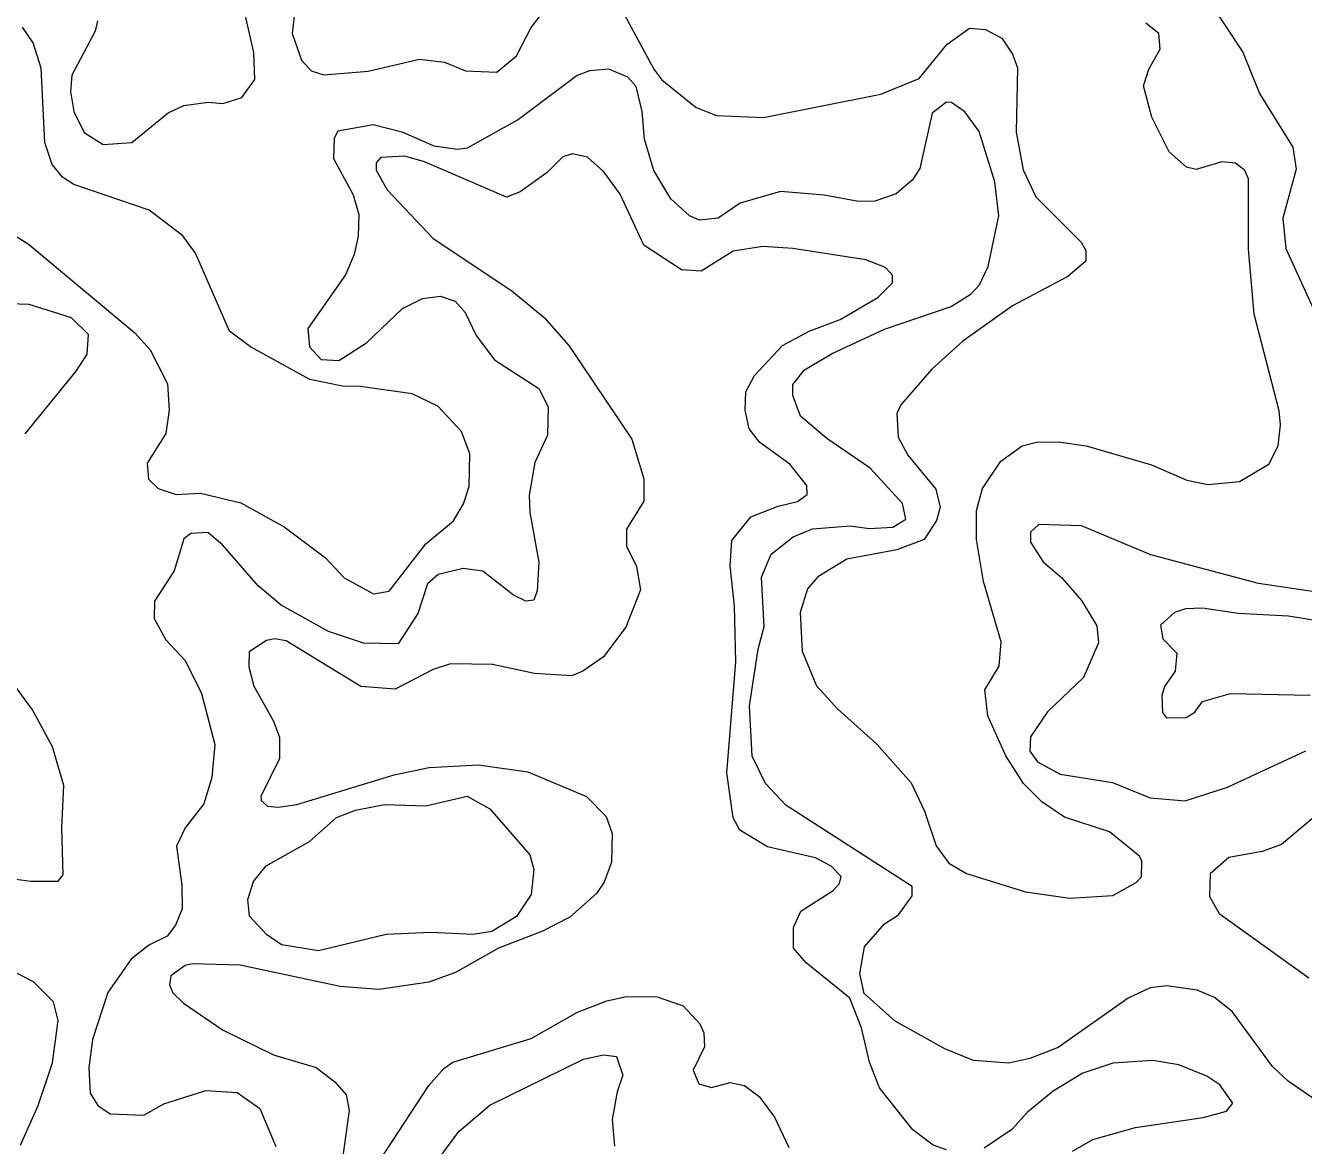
# Model space of a CAD drawing. Extents: x 763.2 to 816.8, y 7896.5 to 7952.7.
# Drawn here: x 770.229 to 773.182, y 7939.514 to 7942.103 of the extents above; entities that cross this region are included whole.
import ezdxf

# ---------------------------------------------------------------- set-up
doc = ezdxf.new("R2010")
doc.units = 0
doc.header["$LTSCALE"] = 0.064
doc.layers.add('2', color=7, linetype='Continuous', lineweight=13)

msp = doc.modelspace()

# ---------------------------------------------------------------- linework, layer by layer
at = {"layer": '2'}
for points in [[(771.5711, 7942.2052), (771.6803, 7942.0023), (771.6994, 7941.9772), (771.7784, 7941.9131), (771.8251, 7941.8948), (771.9342, 7941.8904), (772.205, 7941.9441), (772.294, 7941.9804), (772.3581, 7942.0587), (772.41, 7942.0969), (772.447, 7942.0934), (772.485, 7942.074), (772.5093, 7942.037), (772.5208, 7942.0048), (772.518, 7941.8562), (772.5344, 7941.769), (772.5632, 7941.7066), (772.6682, 7941.6019), (772.6787, 7941.5827), (772.6788, 7941.5586), (772.6372, 7941.5232), (772.5094, 7941.4549), (772.3951, 7941.3737), (772.3231, 7941.3089), (772.2518, 7941.226), (772.2419, 7941.2065), (772.2456, 7941.1513), (772.2678, 7941.1101), (772.3323, 7941.0314), (772.3421, 7940.9895), (772.334, 7940.9588), (772.3054, 7940.9146), (772.2425, 7940.891), (772.1269, 7940.8693), (772.06, 7940.829), (772.0357, 7940.8007), (772.0187, 7940.7459), (772.0231, 7940.6572), (772.0566, 7940.5765), (772.105, 7940.5232), (772.1963, 7940.4416), (772.2754, 7940.3522), (772.3061, 7940.2871), (772.3333, 7940.2068), (772.3628, 7940.1666), (772.403, 7940.1431), (772.5395, 7940.1007), (772.6422, 7940.0856), (772.7413, 7940.0923), (772.7955, 7940.1222), (772.8078, 7940.1355), (772.8088, 7940.1712), (772.8032, 7940.1834), (772.7337, 7940.2395), (772.6298, 7940.2729), (772.5776, 7940.3086), (772.5351, 7940.3513), (772.4941, 7940.4146), (772.4524, 7940.5073), (772.4459, 7940.5675), (772.4784, 7940.622), (772.4834, 7940.6781), (772.4423, 7940.8175), (772.426, 7940.9149), (772.4261, 7940.9819), (772.44, 7941.0326), (772.483, 7941.0957), (772.5323, 7941.1312), (772.5651, 7941.1402), (772.6159, 7941.1406), (772.6801, 7941.1312), (772.8307, 7941.0877), (772.9123, 7941.0519), (772.961, 7941.0422), (773.034, 7941.0487), (773.1021, 7941.0891), (773.1234, 7941.1313), (773.1291, 7941.1798), (773.1257, 7941.212), (773.0684, 7941.4355)], [(770.3946, 7942.1136), (770.3898, 7942.0896), (770.3356, 7941.9884), (770.3323, 7941.9502), (770.34, 7941.9044), (770.3641, 7941.8553), (770.4081, 7941.8278), (770.4742, 7941.8329), (770.5582, 7941.9015), (770.5947, 7941.918), (770.6509, 7941.9261), (770.6848, 7941.923), (770.7282, 7941.9365), (770.7587, 7941.9781), (770.7565, 7942.0404), (770.7263, 7942.1734)], [(770.8497, 7942.1243), (770.8451, 7942.0847), (770.8667, 7942.0226), (770.889, 7941.998), (770.918, 7941.9887), (771.0207, 7941.9976), (771.1391, 7942.0248), (771.1966, 7942.0181), (771.2451, 7941.9981), (771.3178, 7941.9953), (771.3631, 7942.0332), (771.3971, 7942.0987), (771.4579, 7942.1776)], [(772.9648, 7942.1575), (773.0421, 7942.0412), (773.0801, 7941.9461), (773.1573, 7941.822), (773.165, 7941.7712), (773.1343, 7941.6576), (773.1411, 7941.5876), (773.21, 7941.4375)], [(772.9934, 7941.7881), (772.934, 7941.7703), (772.9121, 7941.7753), (772.8714, 7941.811), (772.8314, 7941.8908), (772.8124, 7941.9633), (772.8245, 7942.0022), (772.851, 7942.0481), (772.8477, 7942.0844), (772.8177, 7942.108)], [(770.1935, 7941.624), (770.2347, 7941.5983), (770.4811, 7941.3925), (770.5165, 7941.3536), (770.5569, 7941.2744), (770.5605, 7941.2139), (770.5526, 7941.1601), (770.5097, 7941.0914), (770.5127, 7941.0545), (770.5354, 7941.0325), (770.5769, 7941.0189), (770.6326, 7941.0221), (770.7259, 7940.9995), (770.8264, 7940.9441), (770.922, 7940.8727), (770.9653, 7940.8265), (771.0331, 7940.7892), (771.0693, 7940.7955), (771.1537, 7940.9053), (771.2179, 7940.9583), (771.2406, 7940.997), (771.254, 7941.0372), (771.2555, 7941.1132), (771.2362, 7941.1647), (771.1811, 7941.2231), (771.1224, 7941.2519), (771.0026, 7941.2688), (770.9609, 7941.2692), (770.8858, 7941.2848), (770.7482, 7941.3603), (770.7001, 7941.3961), (770.621, 7941.5767), (770.5923, 7941.6167), (770.5145, 7941.6762), (770.3403, 7941.7356), (770.3139, 7941.7526), (770.2903, 7941.782), (770.2731, 7941.8326), (770.2645, 7942.0041), (770.2463, 7942.0632), (770.2213, 7942.099)], [(772.002, 7941.273), (772.029, 7941.3071), (772.0928, 7941.3446), (772.2141, 7941.401), (772.3679, 7941.4534), (772.4143, 7941.4828), (772.4331, 7941.5036), (772.4536, 7941.546), (772.4783, 7941.663), (772.4691, 7941.7416), (772.4326, 7941.8582), (772.3991, 7941.9036), (772.3687, 7941.9251), (772.3574, 7941.9257), (772.324, 7941.9006), (772.2953, 7941.7721), (772.2785, 7941.7459), (772.2406, 7941.7137), (772.1912, 7941.6966), (772.1535, 7941.6961), (772.0746, 7941.7105), (771.9737, 7941.7193), (771.8803, 7941.6925), (771.8296, 7941.6579), (771.7862, 7941.6534), (771.7634, 7941.6629), (771.7197, 7941.7022), (771.6807, 7941.768), (771.6591, 7941.8401), (771.6535, 7941.9042), (771.64, 7941.9622), (771.6205, 7941.9835), (771.5763, 7942.0017), (771.532, 7941.9984), (771.5034, 7941.9872), (771.3681, 7941.8855), (771.2492, 7941.8194), (771.2271, 7941.8162), (771.1726, 7941.8238), (771.1013, 7941.8555), (771.0322, 7941.8735), (770.9505, 7941.8586), (770.9417, 7941.8422), (770.9404, 7941.7954), (770.9859, 7941.7115), (770.9989, 7941.6664), (770.9974, 7941.6163), (770.988, 7941.5735), (770.968, 7941.5269), (770.8812, 7941.4027), (770.8848, 7941.3602), (770.9116, 7941.3307), (770.9528, 7941.3285), (771.0163, 7941.3695), (771.0997, 7941.4489), (771.146, 7941.472), (771.1874, 7941.4773), (771.2212, 7941.4657), (771.2447, 7941.44), (771.2703, 7941.3867), (771.3127, 7941.3304), (771.415, 7941.2637), (771.4361, 7941.2218), (771.4347, 7941.156), (771.406, 7941.0928), (771.3922, 7941.0173), (771.394, 7940.9772), (771.4152, 7940.8622), (771.4108, 7940.7963), (771.4031, 7940.7746), (771.3847, 7940.7726), (771.3564, 7940.7865), (771.2857, 7940.8418), (771.24, 7940.848), (771.1824, 7940.8339), (771.1575, 7940.8121), (771.1354, 7940.7439), (771.0895, 7940.6736), (771.0096, 7940.6756), (770.929, 7940.7025), (770.8191, 7940.7628), (770.7664, 7940.8082), (770.6837, 7940.9023), (770.6497, 7940.9314), (770.6105, 7940.9292), (770.5945, 7940.9164), (770.5717, 7940.8425), (770.5263, 7940.7722), (770.5257, 7940.732), (770.5531, 7940.6834), (770.5971, 7940.6354), (770.635, 7940.5592), (770.6658, 7940.4414), (770.6594, 7940.3647), (770.641, 7940.3042)], [(772.1335, 7939.8547), (772.0327, 7939.9365), (772.0034, 7939.9704), (772.0036, 7940.0181), (772.0203, 7940.0559), (772.0949, 7940.1033), (772.1101, 7940.1201), (772.1133, 7940.1363), (772.0902, 7940.1597), (772.0543, 7940.1792), (771.9437, 7940.2047), (771.8792, 7940.2428), (771.8639, 7940.2713), (771.849, 7940.3753), (771.8704, 7940.6321), (771.8671, 7940.7617), (771.8573, 7940.8537), (771.8606, 7940.913), (771.9046, 7940.9671), (771.9677, 7940.9923), (772.0124, 7941.0029), (772.0347, 7941.0189), (772.0346, 7941.0396), (771.9952, 7941.0892), (771.9259, 7941.1395), (771.9006, 7941.171), (771.8915, 7941.2138), (771.8934, 7941.2565), (771.9136, 7941.2938), (771.9778, 7941.3631), (772.0399, 7941.3964), (772.111, 7941.4236), (772.1985, 7941.474), (772.2321, 7941.5083), (772.2319, 7941.526), (772.2164, 7941.5434), (772.1703, 7941.5611), (772.0019, 7941.5876), (771.9328, 7941.5925), (771.8638, 7941.581), (771.7902, 7941.5355), (771.7445, 7941.5385), (771.6574, 7941.5956), (771.6026, 7941.7135), (771.5651, 7941.7647), (771.5273, 7941.7983), (771.4919, 7941.8063), (771.4706, 7941.7996), (771.4342, 7941.7632), (771.3721, 7941.7183), (771.3401, 7941.7062), (771.1506, 7941.7881), (771.1052, 7941.801), (771.0494, 7941.7979), (771.0391, 7941.7856), (771.0389, 7941.7683), (771.0645, 7941.7229), (771.1704, 7941.6107), (771.3524, 7941.4895), (771.4272, 7941.4277), (771.4845, 7941.3635), (771.6296, 7941.1469), (771.6579, 7941.055), (771.6574, 7941.0036), (771.6172, 7940.9387), (771.6174, 7940.8998), (771.6405, 7940.8523), (771.6502, 7940.7986), (771.6159, 7940.7127), (771.5641, 7940.6438), (771.5167, 7940.6106), (771.4908, 7940.6), (771.4046, 7940.6052), (771.3076, 7940.6263), (771.2104, 7940.6278), (771.1703, 7940.6147), (771.0829, 7940.5693), (771.0034, 7940.5753), (770.8306, 7940.6807), (770.8037, 7940.6852), (770.7858, 7940.6812), (770.7457, 7940.655), (770.7447, 7940.6203), (770.7565, 7940.5763), (770.8011, 7940.4967), (770.8153, 7940.4579), (770.8152, 7940.4084), (770.7727, 7940.3211), (770.7732, 7940.312), (770.7878, 7940.2987), (770.8127, 7940.2959), (770.8554, 7940.3026), (771.0802, 7940.3709), (771.1612, 7940.3879), (771.2755, 7940.3945)], [(773.0684, 7941.4355), (773.0554, 7941.586), (773.0554, 7941.7489), (773.0462, 7941.7677), (773.025, 7941.7846), (772.9934, 7941.7881)], [(770.2274, 7941.1593), (770.3456, 7941.3039), (770.3713, 7941.3433), (770.3744, 7941.3888), (770.3345, 7941.4274), (770.2368, 7941.4578), (770.1915, 7941.4594)], [(772.2553, 7940.9982), (772.181, 7941.0798), (772.0805, 7941.1481), (772.0194, 7941.2003), (772.002, 7941.2475), (772.002, 7941.273)], [(773.2163, 7939.6155), (773.1468, 7939.6628), (773.1105, 7939.6966), (773.0175, 7939.8242), (772.9768, 7939.8562), (772.9362, 7939.8736), (772.8663, 7939.8834), (772.8276, 7939.8785), (772.7772, 7939.855), (772.6148, 7939.7405), (772.5495, 7939.7153), (772.5009, 7939.7043), (772.4194, 7939.711), (772.3531, 7939.7375), (772.2386, 7939.8013), (772.1664, 7939.8654), (772.1565, 7939.9117), (772.1677, 7939.9731), (772.2139, 7940.0263), (772.2461, 7940.0472), (772.2779, 7940.0911), (772.2777, 7940.1132), (771.9855, 7940.3009), (771.9391, 7940.3507), (771.9079, 7940.414), (771.9017, 7940.5303), (771.9215, 7940.6617), (771.936, 7940.7138), (771.9298, 7940.8281), (771.9519, 7940.8812), (772.003, 7940.921), (772.0473, 7940.9399), (772.1344, 7940.9467), (772.1787, 7940.9402), (772.2329, 7940.9434), (772.2631, 7940.9619), (772.2553, 7940.9982)], [(773.2647, 7940.7857), (773.0781, 7940.8134), (772.8295, 7940.8796), (772.6691, 7940.9465), (772.5702, 7940.9495), (772.551, 7940.9317), (772.5513, 7940.9088), (772.5804, 7940.863), (772.6234, 7940.8262), (772.6691, 7940.7741), (772.7048, 7940.7157), (772.7085, 7940.6762), (772.6736, 7940.5961), (772.5907, 7940.5166), (772.5514, 7940.4592), (772.5494, 7940.426), (772.5675, 7940.4013), (772.6197, 7940.3725), (772.7408, 7940.3536), (772.8279, 7940.318), (772.909, 7940.3108), (773.0067, 7940.3428), (773.1872, 7940.4267)], [(773.218, 7940.7264), (773.1475, 7940.738), (773.0309, 7940.7442), (772.9485, 7940.756), (772.9097, 7940.7544), (772.8842, 7940.7465), (772.8516, 7940.7167), (772.8567, 7940.6856), (772.8891, 7940.6524), (772.8859, 7940.6106), (772.8606, 7940.575), (772.8551, 7940.5545), (772.8565, 7940.5147), (772.8652, 7940.5031), (772.9112, 7940.5032), (772.9309, 7940.5156), (772.9486, 7940.5406), (773.0134, 7940.5589), (773.1976, 7940.5555)], [(770.1832, 7940.1331), (770.2408, 7940.125), (770.3043, 7940.125), (770.3156, 7940.1402), (770.3124, 7940.2492), (770.3173, 7940.3461), (770.2909, 7940.4356), (770.2445, 7940.521), (770.1025, 7940.7145)], [(771.2755, 7940.3945), (771.3898, 7940.3781), (771.5247, 7940.3208), (771.5708, 7940.2747), (771.5842, 7940.2357), (771.5826, 7940.1694)], [(770.641, 7940.3042), (770.5971, 7940.2482), (770.5773, 7940.2062), (770.5901, 7940.116), (770.5902, 7940.0613), (770.5749, 7940.0238)], [(773.2231, 7940.2873), (773.1311, 7940.2098), (773.0865, 7940.1941), (773.0097, 7940.1801), (772.9665, 7940.1419), (772.9651, 7940.0895), (772.987, 7940.0508), (773.1945, 7939.9019)], [(771.5826, 7940.1694), (771.5659, 7940.1227), (771.5484, 7940.0971), (771.4865, 7940.0417), (771.4215, 7940.0089), (771.3215, 7939.9704), (771.2223, 7939.9144), (771.1604, 7939.8917), (771.0454, 7939.8752), (770.9559, 7939.8815), (770.7248, 7939.9307), (770.6138, 7939.9344), (770.5974, 7939.9303), (770.5647, 7939.9066), (770.561, 7939.8858), (770.569, 7939.867), (770.5939, 7939.8432), (770.6839, 7939.7816), (770.8015, 7939.7242), (770.9002, 7939.6945), (770.9435, 7939.6615), (770.9696, 7939.6317), (770.9762, 7939.5948), (770.9569, 7939.4564)], [(770.5749, 7940.0238), (770.5558, 7939.9978), (770.5134, 7939.9771), (770.473, 7939.9452), (770.4186, 7939.868), (770.3833, 7939.7592), (770.3749, 7939.6936), (770.378, 7939.6353), (770.3958, 7939.6067), (770.4241, 7939.5873), (770.5022, 7939.5846), (770.548, 7939.6103), (770.645, 7939.6416), (770.7176, 7939.6367), (770.7698, 7939.5998), (770.8069, 7939.512)], [(770.2172, 7939.5151), (770.2578, 7939.6067), (770.2908, 7939.7053), (770.3041, 7939.8032), (770.2928, 7939.8467), (770.2473, 7939.8928), (770.1974, 7939.9177)], [(771.0238, 7939.4431), (771.1605, 7939.6533), (771.195, 7939.6926), (771.2158, 7939.707), (771.3971, 7939.7618), (771.5046, 7939.8221), (771.572, 7939.849), (771.6173, 7939.8587), (771.6886, 7939.858), (771.7487, 7939.8369), (771.7871, 7939.7958), (771.7963, 7939.7749), (771.7978, 7939.7422), (771.7718, 7939.6882), (771.785, 7939.6571), (771.8138, 7939.6486), (771.8572, 7939.6598), (771.89, 7939.6532), (771.924, 7939.6274), (771.9598, 7939.5797), (771.9929, 7939.5096)], [(772.3265, 7939.515), (772.2791, 7939.5503), (772.2021, 7939.6474), (772.1791, 7939.7066), (772.1608, 7939.7862), (772.1335, 7939.8547)], [(771.1718, 7939.467), (771.2301, 7939.5464), (771.3018, 7939.6072), (771.5181, 7939.7138), (771.5641, 7939.7238), (771.5945, 7939.7201), (771.6091, 7939.6768), (771.5956, 7939.6386), (771.5845, 7939.5744), (771.5896, 7939.5124)], [(772.6482, 7939.501), (772.6954, 7939.5284), (772.7941, 7939.5562), (772.9503, 7939.5791), (773.0044, 7939.5938), (773.0187, 7939.6119), (772.9885, 7939.6543), (772.9588, 7939.6743), (772.894, 7939.7005), (772.8341, 7939.7108), (772.7415, 7939.7042), (772.6724, 7939.6812), (772.6034, 7939.6401), (772.5444, 7939.591), (772.508, 7939.5515), (772.4441, 7939.5083)], [(772.3571, 7939.504), (772.3265, 7939.515)]]:
    msp.add_lwpolyline(points, dxfattribs=at)
msp.add_lwpolyline([(770.947, 7940.2727), (770.9911, 7940.2897), (771.0585, 7940.3023), (771.1538, 7940.2992), (771.249, 7940.3219), (771.3018, 7940.2926), (771.3937, 7940.1858), (771.4036, 7940.1523), (771.3972, 7940.0946), (771.3635, 7940.0439), (771.3059, 7940.0087), (771.263, 7940.0018), (771.1654, 7940.0067), (771.062, 7940.0017), (770.9055, 7939.964), (770.8205, 7939.9782), (770.7858, 7940.0018), (770.7465, 7940.0445), (770.7425, 7940.0828), (770.7554, 7940.1244), (770.7848, 7940.1608), (770.8847, 7940.2168)], close=True, dxfattribs=at)

doc.saveas('drawing.dxf')
